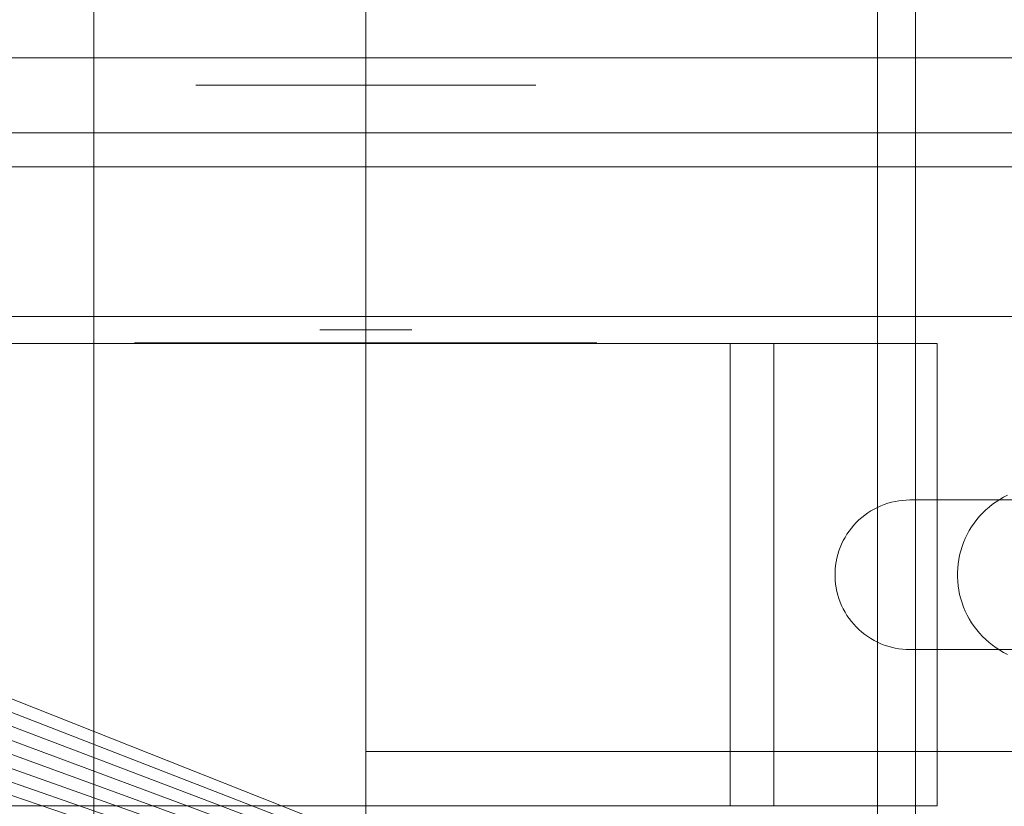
# Model space of a CAD drawing. Header units: millimetres. Extents: x -2233 to 65662, y -50530 to 6847.
# Tile 477 of 656: x 24225 to 24297, y -17748 to -17690. Entities that reach past the tile are written whole.
import ezdxf

# ---------------------------------------------------------------- set-up
doc = ezdxf.new("R2010")
doc.units = ezdxf.units.MM
for name, color, linetype, lineweight in [('COTAS_P', 1, 'Continuous', 0), ('superior_briquetadora', 7, 'Continuous', 0), ('superior_C02', 7, 'Continuous', 0), ('superior_C05', 7, 'Continuous', 0)]:
    doc.layers.add(name, color=color, linetype=linetype, lineweight=lineweight)
doc.dimstyles.new('R19_100', dxfattribs={"dimtxt": 250, "dimasz": 150, "dimexe": 150, "dimexo": 80, "dimgap": 100, "dimtad": 1, "dimtih": 1, "dimtoh": 1, "dimdsep": 46, "dimcen": 0.09, "dimadec": 0, "dimazin": 0, "dimtfac": 1, "dimtdec": 4, "dimtofl": 0, "dimtmove": 0, "dimatfit": 3, "dimfxl": 1, "dimtolj": 1, "dimtzin": 0, "dimarcsym": 0})

# ---------------------------------------------------------------- blocks, each defined once
blk = doc.blocks.new('DIM_R32_27')
at = {"layer": 'COTAS_P'}
for p, q in [((24250.067, -17080), (24400.067, -17035)), ((26750.067, -17080), (26600.067, -17035)), ((24250.067, -17980), (24250.067, -17080)), ((24250.067, -17080), (26750.067, -17080)), ((24250.067, -17080), (24400.067, -17125)), ((26750.067, -17080), (26600.067, -17125)), ((26750.067, -17980), (26750.067, -17080))]:
    blk.add_line(p, q, dxfattribs=at)
blk.add_text('2500 P', height=250, dxfattribs=at).set_placement((25500.067, -16980))

msp = doc.modelspace()

# ---------------------------------------------------------------- linework, layer by layer
at = {"layer": 'superior_briquetadora'}
for p, q in [((24230.067, -17570), (24230.067, -17790)), ((24072.067, -17680), (24350.067, -17790)), ((24350.067, -17790), (24071.962, -17682.156)), ((24350.067, -17790), (24071.645, -17684.292)), ((24350.067, -17790), (24071.12, -17686.386)), ((24350.067, -17790), (24070.393, -17688.419)), ((24350.067, -17790), (24069.47, -17690.371)), ((24350.067, -17790), (24068.36, -17692.223)), ((24350.067, -17790), (24067.074, -17693.957))]:
    msp.add_line(p, q, dxfattribs=at)
at = {"layer": 'superior_C02'}
for p, q in [((24290.488, -15870), (24290.488, -20130)), ((24287.683, -17550), (24287.683, -18450)), ((23959.241, -17693), (24379.243, -17693)), ((24394.146, -17693), (23974.144, -17693))]:
    msp.add_line(p, q, dxfattribs=at)
at = {"layer": 'superior_C05'}
for p, q in [((24237.602, -17695), (24237.571, -17695)), ((24237.664, -17695), (24237.602, -17695)), ((24237.757, -17695), (24237.664, -17695)), ((24237.881, -17695), (24237.757, -17695)), ((24238.035, -17695), (24237.881, -17695)), ((24238.218, -17695), (24238.035, -17695)), ((24238.432, -17695), (24238.218, -17695)), ((24238.674, -17695), (24238.432, -17695)), ((24238.944, -17695), (24238.674, -17695)), ((24239.242, -17695), (24238.944, -17695)), ((24239.567, -17695), (24239.242, -17695)), ((24239.918, -17695), (24239.567, -17695)), ((24240.295, -17695), (24239.918, -17695)), ((24240.695, -17695), (24240.295, -17695)), ((24241.119, -17695), (24240.695, -17695)), ((24241.565, -17695), (24241.119, -17695)), ((24242.033, -17695), (24241.565, -17695)), ((24242.52, -17695), (24242.033, -17695)), ((24243.026, -17695), (24242.52, -17695)), ((24243.55, -17695), (24243.026, -17695)), ((24244.089, -17695), (24243.55, -17695)), ((24244.644, -17695), (24244.089, -17695)), ((24245.212, -17695), (24244.644, -17695)), ((24245.792, -17695), (24245.212, -17695)), ((24246.383, -17695), (24245.792, -17695)), ((24246.983, -17695), (24246.383, -17695)), ((24246.694, -17695), (24246.677, -17695)), ((24246.719, -17695), (24246.694, -17695)), ((24246.753, -17695), (24246.719, -17695)), ((24246.795, -17695), (24246.753, -17695)), ((24246.845, -17695), (24246.795, -17695)), ((24246.903, -17695), (24246.845, -17695)), ((24246.968, -17695), (24246.903, -17695)), ((24247.042, -17695), (24246.968, -17695)), ((24247.591, -17695), (24246.983, -17695)), ((24247.123, -17695), (24247.042, -17695)), ((24247.211, -17695), (24247.123, -17695)), ((24247.307, -17695), (24247.211, -17695)), ((24247.409, -17695), (24247.307, -17695)), ((24247.518, -17695), (24247.409, -17695)), ((24247.634, -17695), (24247.518, -17695)), ((24248.204, -17695), (24247.591, -17695)), ((24247.755, -17695), (24247.634, -17695)), ((24247.882, -17695), (24247.755, -17695)), ((24248.015, -17695), (24247.882, -17695)), ((24248.152, -17695), (24248.015, -17695)), ((24248.295, -17695), (24248.152, -17695)), ((24248.823, -17695), (24248.204, -17695)), ((24248.441, -17695), (24248.295, -17695)), ((24248.592, -17695), (24248.441, -17695)), ((24248.747, -17695), (24248.592, -17695)), ((24248.905, -17695), (24248.747, -17695)), ((24249.444, -17695), (24248.823, -17695)), ((24249.065, -17695), (24248.905, -17695)), ((24249.229, -17695), (24249.065, -17695)), ((24249.394, -17695), (24249.229, -17695)), ((24249.561, -17695), (24249.394, -17695)), ((24250.067, -17695), (24249.444, -17695)), ((24249.729, -17695), (24249.561, -17695)), ((24249.898, -17695), (24249.729, -17695)), ((24250.067, -17695), (24249.898, -17695)), ((24250.067, -17695), (24250.691, -17695)), ((24250.237, -17695), (24250.067, -17695)), ((24250.406, -17695), (24250.237, -17695)), ((24250.574, -17695), (24250.406, -17695)), ((24250.741, -17695), (24250.574, -17695)), ((24250.691, -17695), (24251.312, -17695)), ((24250.906, -17695), (24250.741, -17695)), ((24251.07, -17695), (24250.906, -17695)), ((24251.23, -17695), (24251.07, -17695)), ((24251.388, -17695), (24251.23, -17695)), ((24251.312, -17695), (24251.931, -17695)), ((24251.543, -17695), (24251.388, -17695)), ((24251.694, -17695), (24251.543, -17695)), ((24251.84, -17695), (24251.694, -17695)), ((24251.983, -17695), (24251.84, -17695)), ((24251.931, -17695), (24252.544, -17695)), ((24252.12, -17695), (24251.983, -17695)), ((24252.253, -17695), (24252.12, -17695)), ((24252.38, -17695), (24252.253, -17695)), ((24252.501, -17695), (24252.38, -17695)), ((24252.617, -17695), (24252.501, -17695)), ((24252.544, -17695), (24253.152, -17695)), ((24252.726, -17695), (24252.617, -17695)), ((24252.828, -17695), (24252.726, -17695)), ((24252.924, -17695), (24252.828, -17695)), ((24253.012, -17695), (24252.924, -17695)), ((24253.093, -17695), (24253.012, -17695)), ((24253.167, -17695), (24253.093, -17695)), ((24253.152, -17695), (24253.752, -17695)), ((24253.232, -17695), (24253.167, -17695)), ((24253.29, -17695), (24253.232, -17695)), ((24253.34, -17695), (24253.29, -17695)), ((24253.382, -17695), (24253.34, -17695)), ((24253.416, -17695), (24253.382, -17695)), ((24253.441, -17695), (24253.416, -17695)), ((24253.458, -17695), (24253.441, -17695)), ((24253.752, -17695), (24254.343, -17695)), ((24254.343, -17695), (24254.923, -17695)), ((24254.923, -17695), (24255.491, -17695)), ((24255.491, -17695), (24256.046, -17695)), ((24256.046, -17695), (24256.585, -17695)), ((24256.585, -17695), (24257.109, -17695)), ((24257.109, -17695), (24257.615, -17695)), ((24257.615, -17695), (24258.102, -17695)), ((24258.102, -17695), (24258.57, -17695)), ((24258.57, -17695), (24259.016, -17695)), ((24259.016, -17695), (24259.44, -17695)), ((24259.44, -17695), (24259.84, -17695)), ((24259.84, -17695), (24260.217, -17695)), ((24260.217, -17695), (24260.568, -17695)), ((24260.568, -17695), (24260.893, -17695)), ((24260.893, -17695), (24261.191, -17695)), ((24261.191, -17695), (24261.461, -17695)), ((24261.461, -17695), (24261.703, -17695)), ((24261.703, -17695), (24261.917, -17695)), ((24261.917, -17695), (24262.1, -17695)), ((24262.1, -17695), (24262.254, -17695)), ((24262.254, -17695), (24262.378, -17695)), ((24262.378, -17695), (24262.47, -17695)), ((24262.47, -17695), (24262.533, -17695)), ((24262.533, -17695), (24262.564, -17695)), ((24135.067, -17698.5), (24365.067, -17698.5)), ((24160.067, -17701), (24340.067, -17701)), ((24180.067, -17712), (24320.067, -17712)), ((24246.694, -17713), (24246.677, -17713)), ((24246.719, -17713), (24246.694, -17713)), ((24246.753, -17713), (24246.719, -17713)), ((24246.795, -17713), (24246.753, -17713)), ((24246.845, -17713), (24246.795, -17713)), ((24246.903, -17713), (24246.845, -17713)), ((24246.968, -17713), (24246.903, -17713)), ((24247.042, -17713), (24246.968, -17713)), ((24247.123, -17713), (24247.042, -17713)), ((24247.211, -17713), (24247.123, -17713)), ((24247.307, -17713), (24247.211, -17713)), ((24247.409, -17713), (24247.307, -17713)), ((24247.518, -17713), (24247.409, -17713)), ((24247.634, -17713), (24247.518, -17713)), ((24247.755, -17713), (24247.634, -17713)), ((24247.882, -17713), (24247.755, -17713)), ((24248.015, -17713), (24247.882, -17713)), ((24248.152, -17713), (24248.015, -17713)), ((24248.295, -17713), (24248.152, -17713)), ((24248.441, -17713), (24248.295, -17713)), ((24248.592, -17713), (24248.441, -17713)), ((24248.747, -17713), (24248.592, -17713)), ((24248.905, -17713), (24248.747, -17713)), ((24249.065, -17713), (24248.905, -17713)), ((24249.229, -17713), (24249.065, -17713)), ((24249.394, -17713), (24249.229, -17713)), ((24249.561, -17713), (24249.394, -17713)), ((24249.729, -17713), (24249.561, -17713)), ((24249.898, -17713), (24249.729, -17713)), ((24250.067, -17713), (24249.898, -17713)), ((24250.067, -17713), (24250.237, -17713)), ((24250.237, -17713), (24250.406, -17713)), ((24250.406, -17713), (24250.574, -17713)), ((24250.574, -17713), (24250.741, -17713)), ((24250.741, -17713), (24250.906, -17713)), ((24250.906, -17713), (24251.07, -17713)), ((24251.07, -17713), (24251.23, -17713)), ((24251.23, -17713), (24251.388, -17713)), ((24251.388, -17713), (24251.543, -17713)), ((24251.543, -17713), (24251.694, -17713)), ((24251.694, -17713), (24251.84, -17713)), ((24251.84, -17713), (24251.983, -17713)), ((24251.983, -17713), (24252.12, -17713)), ((24252.12, -17713), (24252.253, -17713)), ((24252.253, -17713), (24252.38, -17713)), ((24252.38, -17713), (24252.501, -17713)), ((24252.501, -17713), (24252.617, -17713)), ((24252.617, -17713), (24252.726, -17713)), ((24252.726, -17713), (24252.828, -17713)), ((24252.828, -17713), (24252.924, -17713)), ((24252.924, -17713), (24253.012, -17713)), ((24253.012, -17713), (24253.093, -17713)), ((24253.093, -17713), (24253.167, -17713)), ((24253.167, -17713), (24253.232, -17713)), ((24253.232, -17713), (24253.29, -17713)), ((24253.29, -17713), (24253.34, -17713)), ((24253.34, -17713), (24253.382, -17713)), ((24253.382, -17713), (24253.416, -17713)), ((24253.416, -17713), (24253.441, -17713)), ((24253.441, -17713), (24253.458, -17713)), ((24208.067, -17714), (24228.164, -17714)), ((24223.955, -17714), (24224.694, -17714)), ((24224.694, -17714), (24225.491, -17714)), ((24225.491, -17714), (24226.345, -17714)), ((24226.345, -17714), (24227.254, -17714)), ((24227.254, -17714), (24228.215, -17714)), ((24228.164, -17714), (24271.971, -17714)), ((24228.215, -17714), (24229.226, -17714)), ((24229.226, -17714), (24230.285, -17714)), ((24230.285, -17714), (24231.39, -17714)), ((24231.39, -17714), (24232.538, -17714)), ((24232.538, -17714), (24233.727, -17714)), ((24233.072, -17714), (24233.111, -17714)), ((24233.115, -17713.95), (24233.073, -17713.95)), ((24233.119, -17714), (24233.074, -17714)), ((24233.111, -17714), (24233.192, -17714)), ((24233.199, -17713.95), (24233.115, -17713.95)), ((24233.206, -17714), (24233.119, -17714)), ((24233.192, -17714), (24233.316, -17714)), ((24233.326, -17713.95), (24233.199, -17713.95)), ((24233.334, -17714), (24233.206, -17714)), ((24233.316, -17714), (24233.48, -17714)), ((24233.494, -17713.95), (24233.326, -17713.95)), ((24233.504, -17714), (24233.334, -17714)), ((24233.48, -17714), (24233.686, -17714)), ((24233.703, -17713.95), (24233.494, -17713.95)), ((24233.715, -17714), (24233.504, -17714)), ((24233.686, -17714), (24233.932, -17714)), ((24233.953, -17713.95), (24233.703, -17713.95)), ((24233.966, -17714), (24233.715, -17714)), ((24233.727, -17714), (24234.953, -17714)), ((24233.932, -17714), (24234.219, -17714)), ((24234.243, -17713.95), (24233.953, -17713.95)), ((24234.258, -17714), (24233.966, -17714)), ((24234.219, -17714), (24234.544, -17714)), ((24234.572, -17713.95), (24234.243, -17713.95)), ((24234.588, -17714), (24234.258, -17714)), ((24234.544, -17714), (24234.908, -17714)), ((24234.94, -17713.95), (24234.572, -17713.95)), ((24234.957, -17714), (24234.588, -17714)), ((24234.908, -17714), (24235.31, -17714)), ((24235.345, -17713.95), (24234.94, -17713.95)), ((24234.953, -17714), (24236.214, -17714)), ((24235.363, -17714), (24234.957, -17714)), ((24235.31, -17714), (24235.748, -17714)), ((24235.787, -17713.95), (24235.345, -17713.95)), ((24235.805, -17714), (24235.363, -17714)), ((24235.748, -17714), (24236.221, -17714)), ((24236.265, -17713.95), (24235.787, -17713.95)), ((24236.283, -17714), (24235.805, -17714)), ((24236.214, -17714), (24237.507, -17714)), ((24236.221, -17714), (24236.729, -17714)), ((24236.776, -17713.95), (24236.265, -17713.95)), ((24236.795, -17714), (24236.283, -17714)), ((24236.729, -17714), (24237.27, -17714)), ((24237.321, -17713.95), (24236.776, -17713.95)), ((24237.34, -17714), (24236.795, -17714)), ((24237.27, -17714), (24237.842, -17714)), ((24237.898, -17713.95), (24237.321, -17713.95)), ((24237.917, -17714), (24237.34, -17714)), ((24237.507, -17714), (24238.828, -17714)), ((24237.602, -17713.95), (24237.571, -17713.95)), ((24237.664, -17713.95), (24237.602, -17713.95)), ((24237.757, -17713.95), (24237.664, -17713.95)), ((24237.881, -17713.95), (24237.757, -17713.95)), ((24237.842, -17714), (24238.445, -17714)), ((24238.035, -17713.95), (24237.881, -17713.95)), ((24238.505, -17713.95), (24237.898, -17713.95)), ((24238.523, -17714), (24237.917, -17714)), ((24238.218, -17713.95), (24238.035, -17713.95)), ((24238.432, -17713.95), (24238.218, -17713.95)), ((24238.674, -17713.95), (24238.432, -17713.95)), ((24238.445, -17714), (24239.077, -17714)), ((24239.14, -17713.95), (24238.505, -17713.95)), ((24239.158, -17714), (24238.523, -17714)), ((24238.944, -17713.95), (24238.674, -17713.95)), ((24238.828, -17714), (24240.176, -17714)), ((24239.242, -17713.95), (24238.944, -17713.95)), ((24239.077, -17714), (24239.736, -17714)), ((24239.803, -17713.95), (24239.14, -17713.95)), ((24239.82, -17714), (24239.158, -17714)), ((24239.567, -17713.95), (24239.242, -17713.95)), ((24239.918, -17713.95), (24239.567, -17713.95)), ((24239.736, -17714), (24240.376, -17714)), ((24240.491, -17713.95), (24239.803, -17713.95)), ((24240.508, -17714), (24239.82, -17714)), ((24240.295, -17713.95), (24239.918, -17713.95)), ((24240.176, -17714), (24241.546, -17714)), ((24240.695, -17713.95), (24240.295, -17713.95)), ((24240.376, -17714), (24241.038, -17714)), ((24241.203, -17713.95), (24240.491, -17713.95)), ((24241.219, -17714), (24240.508, -17714)), ((24241.119, -17713.95), (24240.695, -17713.95)), ((24241.038, -17714), (24241.72, -17714)), ((24241.565, -17713.95), (24241.119, -17713.95)), ((24241.937, -17713.95), (24241.203, -17713.95)), ((24241.952, -17714), (24241.219, -17714)), ((24241.546, -17714), (24242.936, -17714)), ((24242.033, -17713.95), (24241.565, -17713.95)), ((24241.72, -17714), (24242.42, -17714)), ((24242.691, -17713.95), (24241.937, -17713.95)), ((24242.705, -17714), (24241.952, -17714)), ((24242.52, -17713.95), (24242.033, -17713.95)), ((24242.42, -17714), (24243.136, -17714)), ((24243.026, -17713.95), (24242.52, -17713.95)), ((24243.464, -17713.95), (24242.691, -17713.95)), ((24243.477, -17714), (24242.705, -17714)), ((24242.936, -17714), (24244.343, -17714)), ((24243.55, -17713.95), (24243.026, -17713.95)), ((24243.136, -17714), (24243.868, -17714)), ((24244.253, -17713.95), (24243.464, -17713.95)), ((24244.264, -17714), (24243.477, -17714)), ((24244.089, -17713.95), (24243.55, -17713.95)), ((24243.868, -17714), (24244.613, -17714)), ((24244.644, -17713.95), (24244.089, -17713.95)), ((24245.057, -17713.95), (24244.253, -17713.95)), ((24245.066, -17714), (24244.264, -17714)), ((24244.343, -17714), (24245.762, -17714)), ((24244.613, -17714), (24245.37, -17714)), ((24245.212, -17713.95), (24244.644, -17713.95)), ((24245.873, -17713.95), (24245.057, -17713.95)), ((24245.881, -17714), (24245.066, -17714)), ((24245.792, -17713.95), (24245.212, -17713.95)), ((24245.37, -17714), (24246.137, -17714)), ((24245.762, -17714), (24247.192, -17714)), ((24246.383, -17713.95), (24245.792, -17713.95)), ((24246.699, -17713.95), (24245.873, -17713.95)), ((24246.706, -17714), (24245.881, -17714)), ((24246.137, -17714), (24246.913, -17714)), ((24246.983, -17713.95), (24246.383, -17713.95)), ((24247.534, -17713.95), (24246.699, -17713.95)), ((24247.539, -17714), (24246.706, -17714)), ((24246.913, -17714), (24247.696, -17714)), ((24247.591, -17713.95), (24246.983, -17713.95)), ((24247.192, -17714), (24248.628, -17714)), ((24248.375, -17713.95), (24247.534, -17713.95)), ((24248.378, -17714), (24247.539, -17714)), ((24248.204, -17713.95), (24247.591, -17713.95)), ((24247.696, -17714), (24248.483, -17714)), ((24248.823, -17713.95), (24248.204, -17713.95)), ((24249.22, -17713.95), (24248.375, -17713.95)), ((24249.222, -17714), (24248.378, -17714)), ((24248.483, -17714), (24249.275, -17714)), ((24248.628, -17714), (24250.067, -17714)), ((24249.444, -17713.95), (24248.823, -17713.95)), ((24250.067, -17713.95), (24249.22, -17713.95)), ((24250.067, -17714), (24249.222, -17714)), ((24250.067, -17714), (24249.275, -17714)), ((24250.067, -17713.95), (24249.444, -17713.95)), ((24250.067, -17713.95), (24250.915, -17713.95)), ((24250.691, -17713.95), (24250.067, -17713.95)), ((24250.913, -17714), (24250.067, -17714)), ((24250.067, -17714), (24250.86, -17714)), ((24250.067, -17714), (24251.507, -17714)), ((24251.312, -17713.95), (24250.691, -17713.95)), ((24250.86, -17714), (24251.652, -17714)), ((24251.757, -17714), (24250.913, -17714)), ((24250.915, -17713.95), (24251.76, -17713.95)), ((24251.931, -17713.95), (24251.312, -17713.95)), ((24251.507, -17714), (24252.943, -17714)), ((24251.652, -17714), (24252.439, -17714)), ((24252.596, -17714), (24251.757, -17714)), ((24251.76, -17713.95), (24252.601, -17713.95)), ((24252.544, -17713.95), (24251.931, -17713.95)), ((24252.439, -17714), (24253.222, -17714)), ((24253.152, -17713.95), (24252.544, -17713.95)), ((24253.429, -17714), (24252.596, -17714)), ((24252.601, -17713.95), (24253.436, -17713.95)), ((24252.943, -17714), (24254.373, -17714)), ((24253.752, -17713.95), (24253.152, -17713.95)), ((24253.222, -17714), (24253.998, -17714)), ((24254.254, -17714), (24253.429, -17714)), ((24253.436, -17713.95), (24254.262, -17713.95)), ((24254.343, -17713.95), (24253.752, -17713.95)), ((24253.998, -17714), (24254.765, -17714)), ((24255.069, -17714), (24254.254, -17714)), ((24254.262, -17713.95), (24255.078, -17713.95)), ((24254.923, -17713.95), (24254.343, -17713.95)), ((24254.373, -17714), (24255.792, -17714)), ((24254.765, -17714), (24255.522, -17714)), ((24255.491, -17713.95), (24254.923, -17713.95)), ((24255.871, -17714), (24255.069, -17714)), ((24255.078, -17713.95), (24255.882, -17713.95)), ((24256.046, -17713.95), (24255.491, -17713.95)), ((24255.522, -17714), (24256.267, -17714)), ((24255.792, -17714), (24257.199, -17714)), ((24256.658, -17714), (24255.871, -17714)), ((24255.882, -17713.95), (24256.671, -17713.95)), ((24256.585, -17713.95), (24256.046, -17713.95)), ((24256.267, -17714), (24256.999, -17714)), ((24257.109, -17713.95), (24256.585, -17713.95)), ((24257.43, -17714), (24256.658, -17714)), ((24256.671, -17713.95), (24257.444, -17713.95)), ((24256.999, -17714), (24257.715, -17714)), ((24257.615, -17713.95), (24257.109, -17713.95)), ((24257.199, -17714), (24258.589, -17714)), ((24258.183, -17714), (24257.43, -17714)), ((24257.444, -17713.95), (24258.198, -17713.95)), ((24258.102, -17713.95), (24257.615, -17713.95)), ((24257.715, -17714), (24258.415, -17714)), ((24258.57, -17713.95), (24258.102, -17713.95)), ((24258.916, -17714), (24258.183, -17714)), ((24258.198, -17713.95), (24258.932, -17713.95)), ((24258.415, -17714), (24259.097, -17714)), ((24259.016, -17713.95), (24258.57, -17713.95)), ((24258.589, -17714), (24259.959, -17714)), ((24259.627, -17714), (24258.916, -17714)), ((24258.932, -17713.95), (24259.644, -17713.95)), ((24259.44, -17713.95), (24259.016, -17713.95)), ((24259.097, -17714), (24259.759, -17714)), ((24259.84, -17713.95), (24259.44, -17713.95)), ((24260.315, -17714), (24259.627, -17714)), ((24259.644, -17713.95), (24260.332, -17713.95)), ((24260.399, -17714), (24259.759, -17714)), ((24260.217, -17713.95), (24259.84, -17713.95)), ((24259.959, -17714), (24261.307, -17714)), ((24260.568, -17713.95), (24260.217, -17713.95)), ((24260.977, -17714), (24260.315, -17714)), ((24260.332, -17713.95), (24260.995, -17713.95)), ((24260.399, -17714), (24261.058, -17714)), ((24260.893, -17713.95), (24260.568, -17713.95)), ((24261.191, -17713.95), (24260.893, -17713.95)), ((24261.612, -17714), (24260.977, -17714)), ((24260.995, -17713.95), (24261.63, -17713.95)), ((24261.058, -17714), (24261.69, -17714)), ((24261.461, -17713.95), (24261.191, -17713.95)), ((24261.307, -17714), (24262.628, -17714)), ((24261.703, -17713.95), (24261.461, -17713.95)), ((24262.218, -17714), (24261.612, -17714)), ((24261.63, -17713.95), (24262.237, -17713.95)), ((24261.69, -17714), (24262.293, -17714)), ((24261.917, -17713.95), (24261.703, -17713.95)), ((24262.1, -17713.95), (24261.917, -17713.95)), ((24262.254, -17713.95), (24262.1, -17713.95)), ((24262.795, -17714), (24262.218, -17714)), ((24262.237, -17713.95), (24262.814, -17713.95)), ((24262.378, -17713.95), (24262.254, -17713.95)), ((24262.293, -17714), (24262.865, -17714)), ((24262.47, -17713.95), (24262.378, -17713.95)), ((24262.533, -17713.95), (24262.47, -17713.95)), ((24262.564, -17713.95), (24262.533, -17713.95)), ((24262.628, -17714), (24263.921, -17714)), ((24263.34, -17714), (24262.795, -17714)), ((24262.814, -17713.95), (24263.359, -17713.95)), ((24262.865, -17714), (24263.406, -17714)), ((24263.852, -17714), (24263.34, -17714)), ((24263.359, -17713.95), (24263.87, -17713.95)), ((24263.406, -17714), (24263.914, -17714)), ((24264.33, -17714), (24263.852, -17714)), ((24263.87, -17713.95), (24264.348, -17713.95)), ((24263.914, -17714), (24264.387, -17714)), ((24263.921, -17714), (24265.182, -17714)), ((24264.772, -17714), (24264.33, -17714)), ((24264.348, -17713.95), (24264.79, -17713.95)), ((24264.387, -17714), (24264.825, -17714)), ((24265.178, -17714), (24264.772, -17714)), ((24264.79, -17713.95), (24265.195, -17713.95)), ((24264.825, -17714), (24265.227, -17714)), ((24265.547, -17714), (24265.178, -17714)), ((24265.182, -17714), (24266.408, -17714)), ((24265.195, -17713.95), (24265.563, -17713.95)), ((24265.227, -17714), (24265.591, -17714)), ((24265.877, -17714), (24265.547, -17714)), ((24265.563, -17713.95), (24265.892, -17713.95)), ((24265.591, -17714), (24265.916, -17714)), ((24266.169, -17714), (24265.877, -17714)), ((24265.892, -17713.95), (24266.182, -17713.95)), ((24265.916, -17714), (24266.203, -17714)), ((24266.42, -17714), (24266.169, -17714)), ((24266.182, -17713.95), (24266.432, -17713.95)), ((24266.203, -17714), (24266.449, -17714)), ((24266.408, -17714), (24267.596, -17714)), ((24266.631, -17714), (24266.42, -17714)), ((24266.432, -17713.95), (24266.641, -17713.95)), ((24266.449, -17714), (24266.655, -17714)), ((24266.801, -17714), (24266.631, -17714)), ((24266.641, -17713.95), (24266.809, -17713.95)), ((24266.655, -17714), (24266.819, -17714)), ((24266.929, -17714), (24266.801, -17714)), ((24266.809, -17713.95), (24266.936, -17713.95)), ((24266.819, -17714), (24266.943, -17714)), ((24267.016, -17714), (24266.929, -17714)), ((24266.936, -17713.95), (24267.02, -17713.95)), ((24266.943, -17714), (24267.024, -17714)), ((24267.02, -17713.95), (24267.062, -17713.95)), ((24267.024, -17714), (24267.063, -17714)), ((24267.596, -17714), (24268.745, -17714)), ((24268.745, -17714), (24269.849, -17714)), ((24269.849, -17714), (24270.909, -17714)), ((24270.909, -17714), (24271.92, -17714)), ((24271.92, -17714), (24272.881, -17714)), ((24271.971, -17714), (24292.067, -17714)), ((24272.881, -17714), (24273.79, -17714)), ((24273.79, -17714), (24274.644, -17714)), ((24274.644, -17714), (24275.441, -17714)), ((24275.441, -17714), (24276.18, -17714)), ((24276.858, -17714), (24276.18, -17714)), ((24280.067, -17714), (24276.858, -17714)), ((24276.858, -17748), (24276.858, -17714)), ((24292.067, -17714), (24280.067, -17714)), ((24280.067, -17748), (24280.067, -17714)), ((24292.067, -17714), (24292.067, -17748)), ((24296.959, -17725.292), (24296.678, -17725.454)), ((24297.247, -17725.144), (24296.959, -17725.292)), ((24287.681, -17726.045), (24287.437, -17726.17)), ((24287.931, -17725.932), (24287.681, -17726.045)), ((24288.186, -17725.832), (24287.931, -17725.932)), ((24288.446, -17725.744), (24288.186, -17725.832)), ((24288.71, -17725.67), (24288.446, -17725.744)), ((24288.978, -17725.609), (24288.71, -17725.67)), ((24289.248, -17725.561), (24288.978, -17725.609)), ((24289.52, -17725.527), (24289.248, -17725.561)), ((24289.793, -17725.507), (24289.52, -17725.527)), ((24290.067, -17725.5), (24289.793, -17725.507)), ((24290.067, -17725.5), (24315.067, -17725.5)), ((24295.889, -17726.021), (24295.646, -17726.235)), ((24296.143, -17725.819), (24295.889, -17726.021)), ((24296.406, -17725.629), (24296.143, -17725.819)), ((24296.678, -17725.454), (24296.406, -17725.629)), ((24286.532, -17726.787), (24286.327, -17726.968)), ((24286.747, -17726.616), (24286.532, -17726.787)), ((24286.969, -17726.456), (24286.747, -17726.616)), ((24287.2, -17726.307), (24286.969, -17726.456)), ((24287.437, -17726.17), (24287.2, -17726.307)), ((24295.194, -17726.699), (24294.986, -17726.947)), ((24295.414, -17726.461), (24295.194, -17726.699)), ((24295.646, -17726.235), (24295.414, -17726.461)), ((24285.944, -17727.361), (24285.767, -17727.571)), ((24286.13, -17727.16), (24285.944, -17727.361)), ((24286.327, -17726.968), (24286.13, -17727.16)), ((24294.607, -17727.473), (24294.438, -17727.75)), ((24294.79, -17727.206), (24294.607, -17727.473)), ((24294.986, -17726.947), (24294.79, -17727.206)), ((24285.304, -17728.25), (24285.173, -17728.491)), ((24285.447, -17728.016), (24285.304, -17728.25)), ((24285.602, -17727.789), (24285.447, -17728.016)), ((24285.767, -17727.571), (24285.602, -17727.789)), ((24294.283, -17728.035), (24294.143, -17728.327)), ((24294.438, -17727.75), (24294.283, -17728.035)), ((24285.054, -17728.738), (24284.948, -17728.991)), ((24285.173, -17728.491), (24285.054, -17728.738)), ((24293.906, -17728.93), (24293.81, -17729.24)), ((24294.017, -17728.625), (24293.906, -17728.93)), ((24294.143, -17728.327), (24294.017, -17728.625)), ((24284.773, -17729.51), (24284.705, -17729.776)), ((24284.854, -17729.248), (24284.773, -17729.51)), ((24284.948, -17728.991), (24284.854, -17729.248)), ((24293.73, -17729.554), (24293.666, -17729.871)), ((24293.81, -17729.24), (24293.73, -17729.554)), ((24284.61, -17730.316), (24284.583, -17730.589)), ((24284.651, -17730.045), (24284.61, -17730.316)), ((24284.705, -17729.776), (24284.651, -17730.045)), ((24293.618, -17730.192), (24293.586, -17730.514)), ((24293.666, -17729.871), (24293.618, -17730.192)), ((24284.583, -17730.589), (24284.569, -17730.863)), ((24284.569, -17730.863), (24284.569, -17731.137)), ((24284.569, -17731.137), (24284.583, -17731.411)), ((24293.586, -17730.514), (24293.57, -17730.838)), ((24293.57, -17730.838), (24293.57, -17731.162)), ((24284.583, -17731.411), (24284.61, -17731.684)), ((24284.61, -17731.684), (24284.651, -17731.955)), ((24293.57, -17731.162), (24293.586, -17731.486)), ((24293.586, -17731.486), (24293.618, -17731.808)), ((24293.618, -17731.808), (24293.666, -17732.129)), ((24284.651, -17731.955), (24284.705, -17732.224)), ((24284.705, -17732.224), (24284.773, -17732.49)), ((24284.773, -17732.49), (24284.854, -17732.752)), ((24293.666, -17732.129), (24293.73, -17732.446)), ((24293.73, -17732.446), (24293.81, -17732.76)), ((24284.854, -17732.752), (24284.948, -17733.009)), ((24284.948, -17733.009), (24285.054, -17733.262)), ((24285.054, -17733.262), (24285.173, -17733.509)), ((24293.81, -17732.76), (24293.906, -17733.07)), ((24293.906, -17733.07), (24294.017, -17733.375)), ((24285.173, -17733.509), (24285.304, -17733.75)), ((24285.304, -17733.75), (24285.447, -17733.984)), ((24285.447, -17733.984), (24285.602, -17734.211)), ((24294.017, -17733.375), (24294.143, -17733.673)), ((24294.143, -17733.673), (24294.283, -17733.965)), ((24294.283, -17733.965), (24294.438, -17734.25)), ((24285.602, -17734.211), (24285.767, -17734.429)), ((24285.767, -17734.429), (24285.944, -17734.639)), ((24285.944, -17734.639), (24286.13, -17734.84)), ((24294.438, -17734.25), (24294.607, -17734.527)), ((24294.607, -17734.527), (24294.79, -17734.794)), ((24286.13, -17734.84), (24286.327, -17735.032)), ((24286.327, -17735.032), (24286.532, -17735.213)), ((24286.532, -17735.213), (24286.747, -17735.384)), ((24286.747, -17735.384), (24286.969, -17735.544)), ((24294.79, -17734.794), (24294.986, -17735.053)), ((24294.986, -17735.053), (24295.194, -17735.301)), ((24295.194, -17735.301), (24295.414, -17735.539)), ((24286.969, -17735.544), (24287.2, -17735.693)), ((24287.2, -17735.693), (24287.437, -17735.83)), ((24287.437, -17735.83), (24287.681, -17735.955)), ((24287.681, -17735.955), (24287.931, -17736.068)), ((24287.931, -17736.068), (24288.186, -17736.168)), ((24288.186, -17736.168), (24288.446, -17736.256)), ((24295.414, -17735.539), (24295.646, -17735.765)), ((24295.646, -17735.765), (24295.889, -17735.979)), ((24295.889, -17735.979), (24296.143, -17736.181)), ((24296.143, -17736.181), (24296.406, -17736.371)), ((24288.446, -17736.256), (24288.71, -17736.33)), ((24288.71, -17736.33), (24288.978, -17736.391)), ((24288.978, -17736.391), (24289.248, -17736.439)), ((24289.248, -17736.439), (24289.52, -17736.473)), ((24289.52, -17736.473), (24289.793, -17736.493)), ((24290.067, -17736.5), (24289.793, -17736.493)), ((24315.067, -17736.5), (24290.067, -17736.5)), ((24296.406, -17736.371), (24296.678, -17736.546)), ((24296.678, -17736.546), (24296.959, -17736.708)), ((24296.959, -17736.708), (24297.247, -17736.856)), ((24250.067, -17750), (24250.067, -17744)), ((24250.067, -17744), (24325.067, -17744)), ((24208.067, -17748), (24228.164, -17748)), ((24223.955, -17748), (24224.694, -17748)), ((24224.694, -17748), (24225.491, -17748)), ((24225.491, -17748), (24226.345, -17748)), ((24226.345, -17748), (24227.254, -17748)), ((24227.254, -17748), (24228.215, -17748)), ((24228.164, -17748), (24271.971, -17748)), ((24228.215, -17748), (24229.226, -17748)), ((24229.226, -17748), (24230.285, -17748)), ((24230.285, -17748), (24231.39, -17748)), ((24231.39, -17748), (24232.538, -17748)), ((24232.538, -17748), (24233.727, -17748)), ((24233.072, -17748), (24233.111, -17748)), ((24233.119, -17748), (24233.074, -17748)), ((24233.111, -17748), (24233.192, -17748)), ((24233.206, -17748), (24233.119, -17748)), ((24233.192, -17748), (24233.316, -17748)), ((24233.334, -17748), (24233.206, -17748)), ((24233.316, -17748), (24233.48, -17748)), ((24233.504, -17748), (24233.334, -17748)), ((24233.48, -17748), (24233.686, -17748)), ((24233.715, -17748), (24233.504, -17748)), ((24233.686, -17748), (24233.932, -17748)), ((24233.966, -17748), (24233.715, -17748)), ((24233.727, -17748), (24234.953, -17748)), ((24233.932, -17748), (24234.219, -17748)), ((24234.258, -17748), (24233.966, -17748)), ((24234.219, -17748), (24234.544, -17748)), ((24234.588, -17748), (24234.258, -17748)), ((24234.544, -17748), (24234.908, -17748)), ((24234.957, -17748), (24234.588, -17748)), ((24234.908, -17748), (24235.31, -17748)), ((24234.953, -17748), (24236.214, -17748)), ((24235.363, -17748), (24234.957, -17748)), ((24235.31, -17748), (24235.748, -17748)), ((24235.805, -17748), (24235.363, -17748)), ((24235.748, -17748), (24236.221, -17748)), ((24236.283, -17748), (24235.805, -17748)), ((24236.214, -17748), (24237.507, -17748)), ((24236.221, -17748), (24236.729, -17748)), ((24236.795, -17748), (24236.283, -17748)), ((24236.729, -17748), (24237.27, -17748)), ((24237.34, -17748), (24236.795, -17748)), ((24237.27, -17748), (24237.842, -17748)), ((24237.917, -17748), (24237.34, -17748)), ((24237.507, -17748), (24238.828, -17748)), ((24237.842, -17748), (24238.445, -17748)), ((24238.523, -17748), (24237.917, -17748)), ((24238.445, -17748), (24239.077, -17748)), ((24239.158, -17748), (24238.523, -17748)), ((24238.828, -17748), (24240.176, -17748)), ((24239.077, -17748), (24239.736, -17748)), ((24239.82, -17748), (24239.158, -17748)), ((24239.736, -17748), (24240.376, -17748)), ((24240.508, -17748), (24239.82, -17748)), ((24240.176, -17748), (24241.546, -17748)), ((24240.376, -17748), (24241.038, -17748)), ((24241.219, -17748), (24240.508, -17748)), ((24241.038, -17748), (24241.72, -17748)), ((24241.952, -17748), (24241.219, -17748)), ((24241.546, -17748), (24242.936, -17748)), ((24241.72, -17748), (24242.42, -17748)), ((24242.705, -17748), (24241.952, -17748)), ((24242.42, -17748), (24243.136, -17748)), ((24243.477, -17748), (24242.705, -17748)), ((24242.936, -17748), (24244.343, -17748)), ((24243.136, -17748), (24243.868, -17748)), ((24244.264, -17748), (24243.477, -17748)), ((24243.868, -17748), (24244.613, -17748)), ((24245.066, -17748), (24244.264, -17748)), ((24244.343, -17748), (24245.762, -17748)), ((24244.613, -17748), (24245.37, -17748)), ((24245.881, -17748), (24245.066, -17748)), ((24245.37, -17748), (24246.137, -17748)), ((24245.762, -17748), (24247.192, -17748)), ((24246.706, -17748), (24245.881, -17748)), ((24246.137, -17748), (24246.913, -17748)), ((24247.539, -17748), (24246.706, -17748)), ((24246.913, -17748), (24247.696, -17748)), ((24247.192, -17748), (24248.628, -17748)), ((24248.378, -17748), (24247.539, -17748)), ((24247.696, -17748), (24248.483, -17748)), ((24249.222, -17748), (24248.378, -17748)), ((24248.483, -17748), (24249.275, -17748)), ((24248.628, -17748), (24250.067, -17748)), ((24250.067, -17748), (24249.222, -17748)), ((24250.067, -17748), (24249.275, -17748)), ((24250.913, -17748), (24250.067, -17748)), ((24250.067, -17748), (24250.86, -17748)), ((24250.067, -17748), (24251.507, -17748)), ((24250.86, -17748), (24251.652, -17748)), ((24251.757, -17748), (24250.913, -17748)), ((24251.507, -17748), (24252.943, -17748)), ((24251.652, -17748), (24252.439, -17748)), ((24252.596, -17748), (24251.757, -17748)), ((24252.439, -17748), (24253.222, -17748)), ((24253.429, -17748), (24252.596, -17748)), ((24252.943, -17748), (24254.373, -17748)), ((24253.222, -17748), (24253.998, -17748)), ((24254.254, -17748), (24253.429, -17748)), ((24253.998, -17748), (24254.765, -17748)), ((24255.069, -17748), (24254.254, -17748)), ((24254.373, -17748), (24255.792, -17748)), ((24254.765, -17748), (24255.522, -17748)), ((24255.871, -17748), (24255.069, -17748)), ((24255.522, -17748), (24256.267, -17748)), ((24255.792, -17748), (24257.199, -17748)), ((24256.658, -17748), (24255.871, -17748)), ((24256.267, -17748), (24256.999, -17748)), ((24257.43, -17748), (24256.658, -17748)), ((24256.999, -17748), (24257.715, -17748)), ((24257.199, -17748), (24258.589, -17748)), ((24258.183, -17748), (24257.43, -17748)), ((24257.715, -17748), (24258.415, -17748)), ((24258.916, -17748), (24258.183, -17748)), ((24258.415, -17748), (24259.097, -17748)), ((24258.589, -17748), (24259.959, -17748)), ((24259.627, -17748), (24258.916, -17748)), ((24259.097, -17748), (24259.759, -17748)), ((24260.315, -17748), (24259.627, -17748)), ((24260.399, -17748), (24259.759, -17748)), ((24259.959, -17748), (24261.307, -17748)), ((24260.977, -17748), (24260.315, -17748)), ((24260.399, -17748), (24261.058, -17748)), ((24261.612, -17748), (24260.977, -17748)), ((24261.058, -17748), (24261.69, -17748)), ((24261.307, -17748), (24262.628, -17748)), ((24262.218, -17748), (24261.612, -17748)), ((24261.69, -17748), (24262.293, -17748)), ((24262.795, -17748), (24262.218, -17748)), ((24262.293, -17748), (24262.865, -17748)), ((24262.628, -17748), (24263.921, -17748)), ((24263.34, -17748), (24262.795, -17748)), ((24262.865, -17748), (24263.406, -17748)), ((24263.852, -17748), (24263.34, -17748)), ((24263.406, -17748), (24263.914, -17748)), ((24264.33, -17748), (24263.852, -17748)), ((24263.914, -17748), (24264.387, -17748)), ((24263.921, -17748), (24265.182, -17748)), ((24264.772, -17748), (24264.33, -17748)), ((24264.387, -17748), (24264.825, -17748)), ((24265.178, -17748), (24264.772, -17748)), ((24264.825, -17748), (24265.227, -17748)), ((24265.547, -17748), (24265.178, -17748)), ((24265.182, -17748), (24266.408, -17748)), ((24265.227, -17748), (24265.591, -17748)), ((24265.877, -17748), (24265.547, -17748)), ((24265.591, -17748), (24265.916, -17748)), ((24266.169, -17748), (24265.877, -17748)), ((24265.916, -17748), (24266.203, -17748)), ((24266.42, -17748), (24266.169, -17748)), ((24266.203, -17748), (24266.449, -17748)), ((24266.408, -17748), (24267.596, -17748)), ((24266.631, -17748), (24266.42, -17748)), ((24266.449, -17748), (24266.655, -17748)), ((24266.801, -17748), (24266.631, -17748)), ((24266.655, -17748), (24266.819, -17748)), ((24266.929, -17748), (24266.801, -17748)), ((24266.819, -17748), (24266.943, -17748)), ((24267.016, -17748), (24266.929, -17748)), ((24266.943, -17748), (24267.024, -17748)), ((24267.024, -17748), (24267.063, -17748)), ((24267.596, -17748), (24268.745, -17748)), ((24268.745, -17748), (24269.849, -17748)), ((24269.849, -17748), (24270.909, -17748)), ((24270.909, -17748), (24271.92, -17748)), ((24271.92, -17748), (24272.881, -17748)), ((24292.067, -17748), (24271.971, -17748)), ((24272.881, -17748), (24273.79, -17748)), ((24273.79, -17748), (24274.644, -17748)), ((24274.644, -17748), (24275.441, -17748)), ((24275.441, -17748), (24276.18, -17748)), ((24276.858, -17748), (24276.18, -17748)), ((24276.858, -17748), (24280.067, -17748)), ((24292.067, -17748), (24280.067, -17748))]:
    msp.add_line(p, q, dxfattribs=at)

# ---------------------------------------------------------------- dimensions: what is measured, and where the dimension line sits
at = {"layer": 'COTAS_P'}
dim = msp.add_aligned_dim(p1=(24250.067, -17980), p2=(26750.067, -17980), distance=900, text='<> P', dimstyle='R19_100', dxfattribs=at)
dim.commit()
dim.dimension.update_dxf_attribs({"geometry": 'DIM_R32_27', "text_midpoint": (25500.067, -17080)})

doc.saveas('drawing.dxf')
